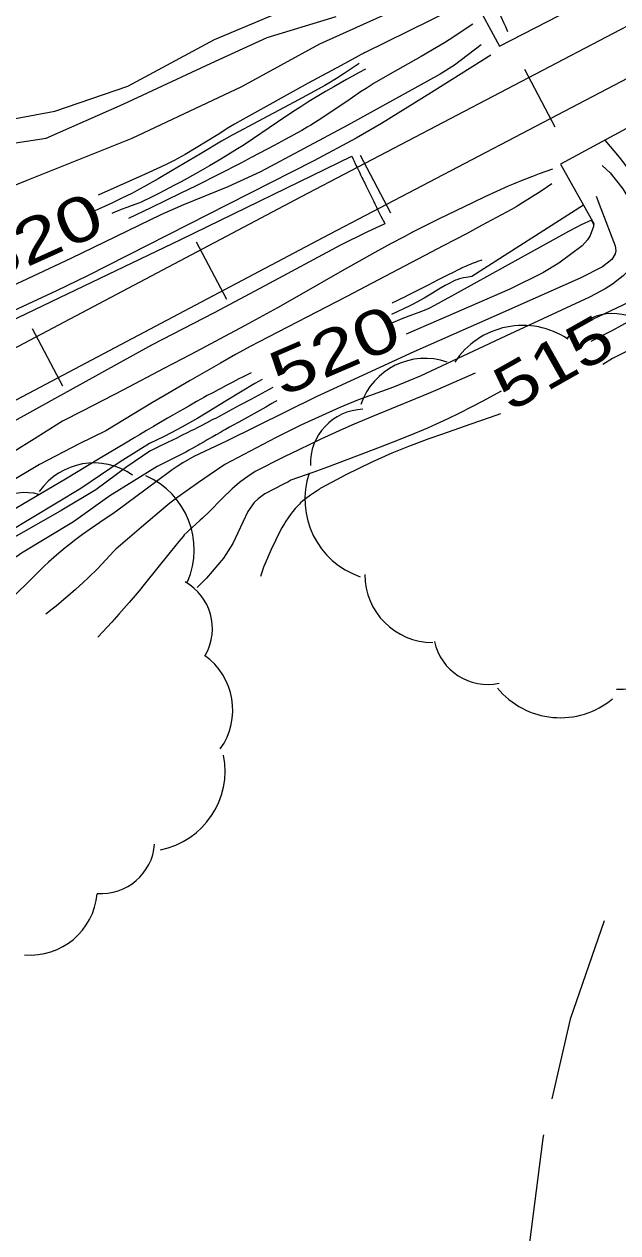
# Model space of a CAD drawing. Extents: x 2361284 to 2366480, y 6976556 to 6985346.
# Drawn here: x 2363934.2 to 2363998.2, y 6978452.5 to 6978582.8 of the extents above; entities that cross this region are included whole.
import ezdxf
from ezdxf.enums import TextEntityAlignment as Align

# ---------------------------------------------------------------- set-up
doc = ezdxf.new("R2010")
doc.units = 0
doc.header["$LTSCALE"] = 1.9
for name, color, linetype, lineweight in [('12', 7, 'Continuous', 13), ('13', 7, 'Continuous', 13), ('15', 7, 'Continuous', 13), ('16', 7, 'Continuous', 13), ('29', 7, 'Continuous', 13), ('8', 7, 'Continuous', 13)]:
    doc.layers.add(name, color=color, linetype=linetype, lineweight=lineweight)

msp = doc.modelspace()

# ---------------------------------------------------------------- linework, layer by layer
at = {"layer": '12'}
for points in [[(2363970.322, 6978578.568), (2363969.244, 6978577.838), (2363968.701, 6978577.479), (2363967.879, 6978576.954), (2363967.045, 6978576.448), (2363966.623, 6978576.203), (2363965.523, 6978575.587), (2363963.305, 6978574.389), (2363958.846, 6978572.042), (2363957.369, 6978571.244), (2363956.634, 6978570.838), (2363955.481, 6978570.184), (2363953.195, 6978568.839), (2363950.158, 6978567.023), (2363948.631, 6978566.131), (2363947.089, 6978565.262), (2363946.311, 6978564.84), (2363945.786, 6978564.565), (2363944.727, 6978564.035), (2363943.658, 6978563.527), (2363941.502, 6978562.544)], [(2363999.354, 6978570.014), (2364000.971, 6978567.2), (2364003.609, 6978561.063), (2364005.649, 6978557.973), (2364005.84, 6978557.382), (2364005.879, 6978556.96), (2364005.766, 6978556.134), (2364005.354, 6978555.076), (2364005.056, 6978554.589), (2364004.457, 6978553.971), (2364002.212, 6978552.407), (2364000.697, 6978551.474), (2363997.587, 6978549.766), (2363995.318, 6978548.604)], [(2363858.465, 6978515.481), (2363860.437, 6978516.37), (2363873.467, 6978522.764), (2363880.346, 6978526.04), (2363895.87, 6978533.068), (2363902.879, 6978536.485), (2363914.396, 6978542.015), (2363927.278, 6978548.197), (2363938.865, 6978553.757), (2363951.101, 6978559.594), (2363969.516, 6978568.581)], [(2363969.516, 6978568.581), (2363969.668, 6978568.263), (2363969.769, 6978568.051), (2363969.904, 6978567.768), (2363969.972, 6978567.627), (2363970.074, 6978567.415), (2363970.21, 6978567.133), (2363970.278, 6978566.992), (2363970.346, 6978566.851), (2363970.437, 6978566.663), (2363970.483, 6978566.569), (2363970.62, 6978566.287), (2363970.711, 6978566.099), (2363970.833, 6978565.849), (2363970.894, 6978565.724), (2363971.084, 6978565.334), (2363971.18, 6978565.139), (2363971.323, 6978564.847), (2363971.466, 6978564.555), (2363971.538, 6978564.408), (2363971.682, 6978564.116), (2363971.754, 6978563.97), (2363971.862, 6978563.751), (2363972.006, 6978563.459), (2363972.078, 6978563.314), (2363972.186, 6978563.095), (2363972.349, 6978562.767), (2363972.494, 6978562.475), (2363972.566, 6978562.33), (2363972.676, 6978562.111), (2363972.839, 6978561.784), (2363972.949, 6978561.566), (2363973.004, 6978561.457), (2363973.086, 6978561.293)], [(2363995.403, 6978561.685), (2363994.282, 6978561.167), (2363993.726, 6978560.899), (2363992.905, 6978560.472), (2363986.08, 6978556.686), (2363980.996, 6978553.88), (2363978.45, 6978552.484), (2363977.896, 6978552.202), (2363977.519, 6978552.031), (2363976.752, 6978551.716), (2363975.973, 6978551.424), (2363974.934, 6978551.039), (2363974.419, 6978550.835), (2363973.911, 6978550.617), (2363973.661, 6978550.5), (2363973.29, 6978550.315)], [(2363973.086, 6978561.293), (2363971.165, 6978560.375), (2363968.328, 6978558.978), (2363960.139, 6978554.59), (2363954.696, 6978551.708), (2363947.939, 6978548.193), (2363937.144, 6978542.252), (2363926.053, 6978536.125), (2363918.562, 6978531.903), (2363908.628, 6978525.979), (2363896.328, 6978518.552), (2363883.593, 6978511.6), (2363869.464, 6978503.025), (2363853.755, 6978494.325), (2363837.019, 6978485.496), (2363826.789, 6978480.119), (2363815.635, 6978474.272), (2363800.544, 6978465.817), (2363786.786, 6978458.187), (2363774.828, 6978451.633)], [(2363961.023, 6978543.659), (2363959.443, 6978542.798), (2363958.652, 6978542.368), (2363957.465, 6978541.726), (2363956.672, 6978541.301), (2363956.275, 6978541.089), (2363955.679, 6978540.772), (2363954.884, 6978540.352), (2363954.485, 6978540.144), (2363953.886, 6978539.832), (2363953.286, 6978539.523), (2363952.986, 6978539.369), (2363952.451, 6978539.097), (2363952.183, 6978538.962), (2363951.781, 6978538.761), (2363951.176, 6978538.46), (2363950.569, 6978538.163), (2363950.265, 6978538.015), (2363949.656, 6978537.723), (2363949.351, 6978537.578), (2363948.892, 6978537.362)], [(2363985.648, 6978543.263), (2363983.595, 6978542.146), (2363982.563, 6978541.6), (2363981.001, 6978540.805), (2363979.95, 6978540.296), (2363979.421, 6978540.048), (2363978.622, 6978539.686), (2363977.679, 6978539.274), (2363975.785, 6978538.476), (2363973.88, 6978537.707), (2363972.605, 6978537.208), (2363970.044, 6978536.233), (2363966.902, 6978535.062), (2363965.328, 6978534.487), (2363962.958, 6978533.646)], [(2363948.892, 6978537.362), (2363947.738, 6978536.791), (2363945.253, 6978535.077), (2363941.926, 6978532.626), (2363938.058, 6978530.329), (2363928.381, 6978524.816), (2363920.895, 6978518.916), (2363913.04, 6978513.14), (2363906.674, 6978508.569), (2363899.518, 6978503.851), (2363897.084, 6978502.118), (2363896.318, 6978500.661), (2363896.991, 6978499.287), (2363898.015, 6978498.837), (2363901.797, 6978498.803)], [(2363962.958, 6978533.646), (2363962.62, 6978533.442), (2363962.242, 6978533.249), (2363960.152, 6978532.169), (2363959.419, 6978531.657), (2363959.004, 6978531.24), (2363958.31, 6978530.262), (2363956.687, 6978526.817), (2363955.698, 6978525.246), (2363953.845, 6978523.086), (2363952.838, 6978522.069)]]:
    msp.add_lwpolyline(points, dxfattribs=at)
at = {"layer": '13'}
for points in [[(2363982.404, 6978588.914), (2363982.782, 6978588.51), (2363982.957, 6978588.308), (2363983.206, 6978588.002), (2363983.547, 6978587.531), (2363983.706, 6978587.288), (2363984.004, 6978586.779), (2363984.748, 6978585.39), (2363985.108, 6978584.693), (2363985.622, 6978583.639), (2363985.944, 6978582.926), (2363986.098, 6978582.566), (2363986.319, 6978582.02)], [(2363926.264, 6978587.57), (2363921.715, 6978580.986), (2363916.487, 6978577.686), (2363916.488, 6978575.382), (2363917.268, 6978574.374), (2363922.369, 6978572.242), (2363928.964, 6978571.855), (2363937.498, 6978573.446), (2363945.373, 6978576.12), (2363954.736, 6978581.17), (2363961.659, 6978584.057)], [(2363973.649, 6978584.061), (2363966.031, 6978580.647), (2363957.635, 6978576.048), (2363945.807, 6978570.495), (2363934.49, 6978565.947), (2363926.122, 6978562.578), (2363920.783, 6978560.935), (2363918.213, 6978561.281), (2363913.326, 6978564.036), (2363909.658, 6978565.891), (2363904.314, 6978566.431), (2363898.225, 6978566.193), (2363892.629, 6978563.619), (2363887.261, 6978561.337), (2363884.191, 6978561.248), (2363882.698, 6978562.615), (2363883.329, 6978565.661), (2363885.542, 6978568.532), (2363890.931, 6978571.854), (2363897.12, 6978575.113), (2363904.217, 6978577.669), (2363910.227, 6978580.746), (2363914.662, 6978582.389), (2363918.715, 6978586.278)], [(2363920.516, 6978582.974), (2363910.776, 6978578.792), (2363905.112, 6978576.078), (2363901.316, 6978574.612), (2363901.167, 6978573.274), (2363905.03, 6978570.027), (2363910.685, 6978568.311), (2363919.826, 6978568.238), (2363928.048, 6978569.226), (2363936.545, 6978570.527), (2363944.881, 6978574.167), (2363954.351, 6978578.596), (2363960.404, 6978581.373), (2363967.843, 6978583.634)], [(2363982.592, 6978582.805), (2363981.235, 6978581.892), (2363980.549, 6978581.447), (2363979.511, 6978580.795), (2363978.68, 6978580.293), (2363977, 6978579.32), (2363973.617, 6978577.413), (2363971.942, 6978576.433), (2363971.063, 6978575.887), (2363970.484, 6978575.511), (2363969.338, 6978574.739), (2363967.058, 6978573.176), (2363965.904, 6978572.416), (2363965.124, 6978571.928), (2363964.728, 6978571.692), (2363964.129, 6978571.349), (2363962.348, 6978570.369), (2363961.156, 6978569.725), (2363958.762, 6978568.458), (2363957.56, 6978567.834), (2363955.148, 6978566.602), (2363952.726, 6978565.391), (2363951.106, 6978564.592), (2363947.858, 6978563.014), (2363945.429, 6978561.851)], [(2363983.473, 6978580.593), (2363980.602, 6978578.375), (2363979.073, 6978577.411), (2363969.085, 6978571.937), (2363959.682, 6978566.877), (2363956.164, 6978565.26), (2363951.367, 6978563.33), (2363949.005, 6978562.285), (2363939.229, 6978557.541), (2363926.247, 6978551.487), (2363914.526, 6978546.157)], [(2363970.95, 6978579.764), (2363968.373, 6978578.369), (2363964.835, 6978576.433), (2363957.778, 6978572.529), (2363956.877, 6978572.014), (2363956.283, 6978571.659), (2363955.105, 6978570.932), (2363952.756, 6978569.466), (2363951.566, 6978568.762), (2363950.759, 6978568.316), (2363950.352, 6978568.101), (2363949.733, 6978567.792), (2363948.901, 6978567.396), (2363947.225, 6978566.63), (2363943.855, 6978565.142), (2363942.174, 6978564.39)], [(2363984.524, 6978579.453), (2363978.112, 6978575.443), (2363972.744, 6978572.101), (2363970.008, 6978570.515), (2363965.425, 6978568.068), (2363956.165, 6978563.363), (2363941.007, 6978555.688), (2363937.665, 6978554.05), (2363930.903, 6978550.932), (2363926.318, 6978548.985), (2363923.229, 6978547.773), (2363916.982, 6978545.51)], [(2363971.017, 6978577.974), (2363970.325, 6978577.601), (2363968.95, 6978576.842), (2363967.586, 6978576.064), (2363966.682, 6978575.537), (2363964.889, 6978574.457), (2363964.022, 6978573.913), (2363963.451, 6978573.542), (2363962.317, 6978572.785), (2363958.936, 6978570.478), (2363957.795, 6978569.729), (2363957.218, 6978569.364), (2363955.882, 6978568.542), (2363955.21, 6978568.139), (2363954.197, 6978567.542), (2363952.666, 6978566.668), (2363951.121, 6978565.82), (2363950.343, 6978565.406), (2363948.775, 6978564.6), (2363947.985, 6978564.208), (2363946.792, 6978563.634), (2363946.449, 6978563.481), (2363945.748, 6978563.209), (2363945.275, 6978563.042), (2363944.645, 6978562.818), (2363944.332, 6978562.7), (2363943.87, 6978562.509), (2363943.643, 6978562.404)], [(2363996.821, 6978570.32), (2363998.369, 6978568.485), (2363999.542, 6978566.934), (2364001.694, 6978563.686), (2364002.557, 6978561.98), (2364002.87, 6978561.061), (2364003.151, 6978559.66), (2364003.163, 6978558.29), (2364003.052, 6978557.638), (2364002.43, 6978555.989), (2364001.962, 6978555.192), (2364001.088, 6978554.099), (2364000.038, 6978553.203), (2363999.457, 6978552.854), (2363994.808, 6978550.639)], [(2363991.181, 6978567.166), (2363989.749, 6978566.663), (2363989.038, 6978566.402), (2363987.979, 6978565.994), (2363986.929, 6978565.56), (2363986.408, 6978565.331), (2363983.877, 6978564.18), (2363982.618, 6978563.594), (2363980.738, 6978562.702), (2363978.868, 6978561.789), (2363977.937, 6978561.325), (2363976.085, 6978560.379), (2363975.163, 6978559.897), (2363973.786, 6978559.16), (2363972.019, 6978558.192), (2363970.846, 6978557.538), (2363968.507, 6978556.219), (2363963.84, 6978553.562), (2363961.501, 6978552.245), (2363959.151, 6978550.947), (2363957.97, 6978550.309), (2363952.173, 6978547.217), (2363949.27, 6978545.681), (2363944.904, 6978543.396), (2363940.523, 6978541.139), (2363938.326, 6978540.023)], [(2363996.547, 6978567.568), (2363997.391, 6978566.795), (2363998.751, 6978565.048), (2364000.088, 6978562.87), (2364000.63, 6978561.766), (2364001.229, 6978560.091), (2364001.289, 6978559.174), (2364001.069, 6978558.33), (2364000.869, 6978557.92), (2364000.465, 6978557.343), (2363998.814, 6978555.675), (2363997.66, 6978554.786), (2363996.857, 6978554.27), (2363995.152, 6978553.373), (2363986.112, 6978549.176), (2363976.892, 6978544.86), (2363974.034, 6978543.683), (2363970.157, 6978542.27), (2363968.244, 6978541.497), (2363964.045, 6978539.583), (2363961.282, 6978538.232), (2363955.842, 6978535.348)], [(2363991.116, 6978565.596), (2363989.842, 6978564.744), (2363989.201, 6978564.324), (2363988.23, 6978563.712), (2363987.243, 6978563.125), (2363986.742, 6978562.844), (2363983.509, 6978561.089), (2363981.888, 6978560.222), (2363979.449, 6978558.934), (2363968.94, 6978553.433), (2363959.477, 6978548.523), (2363958.646, 6978548.084), (2363956.993, 6978547.188), (2363955.351, 6978546.272), (2363952.086, 6978544.404), (2363949.382, 6978542.826), (2363948.035, 6978542.029), (2363946.021, 6978540.822), (2363943.016, 6978538.986)], [(2364003.076, 6978565.669), (2364004.295, 6978563.351), (2364005.801, 6978560.201), (2364006.582, 6978558.682), (2364006.932, 6978558.243), (2364008.012, 6978557.556), (2364009.654, 6978556.828), (2364010.295, 6978556.45), (2364010.659, 6978556.009), (2364010.7, 6978555.751), (2364010.509, 6978555.199), (2364010.24, 6978554.799), (2364009.556, 6978554.06), (2364006.546, 6978551.476), (2364004.911, 6978550.405), (2363997.665, 6978546.777), (2363996.591, 6978546.117)], [(2363995.889, 6978564.281), (2363996.401, 6978562.936), (2363997.95, 6978558.899), (2363998.026, 6978558.383), (2363997.956, 6978558.057), (2363997.576, 6978557.447), (2363996.579, 6978556.642), (2363994.163, 6978555.433), (2363984.842, 6978551.284), (2363976.207, 6978547.483), (2363965.672, 6978542.643), (2363955.998, 6978537.87), (2363952.473, 6978536.216)], [(2363995.403, 6978561.685), (2363995.596, 6978561.226), (2363995.59, 6978560.997), (2363995.239, 6978560.015), (2363994.949, 6978559.547), (2363994.369, 6978558.925), (2363991.844, 6978557.046), (2363990.136, 6978556.009), (2363986.573, 6978554.261), (2363978.865, 6978550.918), (2363975.399, 6978549.395)], [(2363983.564, 6978557.383), (2363983.103, 6978557.213), (2363982.873, 6978557.127), (2363982.529, 6978556.995), (2363982.301, 6978556.905), (2363982.187, 6978556.859), (2363982.017, 6978556.789), (2363981.792, 6978556.693), (2363981.679, 6978556.644), (2363981.512, 6978556.569), (2363981.345, 6978556.491), (2363981.262, 6978556.451), (2363980.991, 6978556.319), (2363980.451, 6978556.053), (2363979.912, 6978555.784), (2363979.553, 6978555.603), (2363978.838, 6978555.239), (2363977.768, 6978554.688), (2363976.817, 6978554.198), (2363976.341, 6978553.955), (2363975.626, 6978553.591), (2363975.147, 6978553.351), (2363974.908, 6978553.232), (2363974.548, 6978553.055), (2363974.188, 6978552.879), (2363974.007, 6978552.792), (2363973.877, 6978552.73)], [(2363982.47, 6978555.602), (2363981.881, 6978555.518), (2363981.587, 6978555.463), (2363981.151, 6978555.355), (2363980.865, 6978555.262), (2363980.724, 6978555.207), (2363980.515, 6978555.114), (2363979.967, 6978554.836), (2363979.611, 6978554.642), (2363978.913, 6978554.238), (2363978.229, 6978553.824), (2363977.32, 6978553.276), (2363976.861, 6978553.011), (2363976.159, 6978552.634), (2363975.8, 6978552.459), (2363973.799, 6978551.519)], [(2363958.668, 6978545.216), (2363958.086, 6978544.926), (2363957.795, 6978544.78), (2363957.359, 6978544.561), (2363956.707, 6978544.228), (2363956.268, 6978544.002), (2363955.977, 6978543.85), (2363955.394, 6978543.544), (2363955.104, 6978543.39), (2363954.524, 6978543.079), (2363953.946, 6978542.766), (2363953.561, 6978542.555), (2363953.305, 6978542.414), (2363952.794, 6978542.131), (2363952.507, 6978541.971), (2363951.934, 6978541.648), (2363951.362, 6978541.324), (2363950.981, 6978541.106), (2363950.221, 6978540.668), (2363949.652, 6978540.338), (2363949.273, 6978540.117), (2363948.517, 6978539.672), (2363948.139, 6978539.449), (2363947.385, 6978539.001), (2363946.632, 6978538.551), (2363946.13, 6978538.25), (2363945.128, 6978537.646)], [(2363982.819, 6978545.196), (2363978.796, 6978543.438), (2363977.798, 6978543.012), (2363975.795, 6978542.178), (2363971.78, 6978540.529), (2363969.781, 6978539.682), (2363968.576, 6978539.153), (2363967.776, 6978538.794), (2363966.183, 6978538.062), (2363963.808, 6978536.93), (2363962.234, 6978536.157), (2363959.099, 6978534.579)], [(2363959.875, 6978544.508), (2363959.087, 6978544.066), (2363957.528, 6978543.155), (2363955.985, 6978542.218), (2363953.937, 6978540.951), (2363952.904, 6978540.331), (2363952.34, 6978540.004), (2363951.201, 6978539.371), (2363950.051, 6978538.761), (2363949.278, 6978538.364), (2363947.72, 6978537.591)], [(2363961.457, 6978542.223), (2363961.214, 6978542.086), (2363960.89, 6978541.904), (2363960.728, 6978541.813), (2363960.243, 6978541.54), (2363959.271, 6978540.995), (2363957.975, 6978540.268), (2363957.327, 6978539.904), (2363956.679, 6978539.54), (2363956.355, 6978539.358), (2363955.924, 6978539.115), (2363955.708, 6978538.993), (2363955.384, 6978538.811), (2363954.899, 6978538.537), (2363954.468, 6978538.293), (2363954.252, 6978538.171), (2363953.929, 6978537.988), (2363953.606, 6978537.805), (2363953.444, 6978537.713), (2363953.121, 6978537.53), (2363952.96, 6978537.438), (2363952.718, 6978537.3), (2363952.395, 6978537.116), (2363952.234, 6978537.024), (2363951.992, 6978536.886), (2363951.629, 6978536.678)], [(2363985.561, 6978540.812), (2363984.461, 6978540.415), (2363982.255, 6978539.64), (2363979.31, 6978538.615), (2363977.84, 6978538.094), (2363975.644, 6978537.286), (2363974.552, 6978536.857), (2363973.83, 6978536.558), (2363972.399, 6978535.93), (2363971.689, 6978535.603), (2363970.28, 6978534.926), (2363968.881, 6978534.223), (2363967.954, 6978533.744), (2363966.106, 6978532.766)], [(2363938.326, 6978540.023), (2363935.592, 6978538.306), (2363930.015, 6978534.852), (2363924.89, 6978531.204), (2363917.93, 6978526.867), (2363910.544, 6978522.157), (2363902.893, 6978518.095), (2363892.432, 6978511.734), (2363880.36, 6978504.549), (2363870.965, 6978498.789), (2363859.74, 6978491.881), (2363846.399, 6978484.575), (2363833.293, 6978477.66), (2363824.923, 6978473.38), (2363815.189, 6978468.587), (2363806.223, 6978463.801), (2363792.995, 6978456.276), (2363780.704, 6978448.928), (2363770.41, 6978442.94), (2363755.62, 6978435.549), (2363749.887, 6978432.635), (2363737.5, 6978425.986), (2363727.969, 6978420.785)], [(2363943.016, 6978538.986), (2363940.129, 6978537.569), (2363935.84, 6978535.338), (2363929.377, 6978531.496), (2363923.236, 6978527.278), (2363916.253, 6978523.331), (2363906.377, 6978517.788), (2363898.713, 6978512.774), (2363891.669, 6978507.847), (2363884.942, 6978503.362), (2363874.393, 6978496.882), (2363861.49, 6978489.809), (2363850.008, 6978483.589), (2363838.37, 6978477.018), (2363825.948, 6978469.759), (2363816.852, 6978465.172), (2363806.834, 6978460.588), (2363794.135, 6978454.247), (2363784.849, 6978449.407)], [(2363945.128, 6978537.646), (2363942.384, 6978536.04), (2363938.665, 6978533.755), (2363931.346, 6978529.505), (2363923.894, 6978525.534), (2363915.546, 6978519.914), (2363906.547, 6978514.558), (2363900.396, 6978510.35), (2363886.894, 6978502.031), (2363879.149, 6978497.397), (2363868.546, 6978490.186), (2363856.522, 6978483.141), (2363846.36, 6978477.054)], [(2363947.72, 6978537.591), (2363944.558, 6978535.631), (2363940.285, 6978532.75), (2363932.43, 6978528.025), (2363924.186, 6978523.226), (2363914.312, 6978517.172), (2363908.749, 6978513.179), (2363900.426, 6978507.15), (2363890.759, 6978501.608), (2363881.463, 6978495.899), (2363876.284, 6978492.579), (2363871.263, 6978489.492), (2363870.343, 6978488.463), (2363870.616, 6978487.036), (2363872.67, 6978486.645), (2363876.523, 6978487.442), (2363881.445, 6978489.299), (2363890.472, 6978491.844)], [(2363951.629, 6978536.678), (2363948.544, 6978535.129), (2363943.442, 6978531.96), (2363939.519, 6978529.173), (2363933.912, 6978525.779), (2363929.312, 6978522.565), (2363924.235, 6978519.058), (2363919.934, 6978515.866), (2363917.462, 6978512.932), (2363914.629, 6978510.085), (2363912.949, 6978509.089), (2363910.748, 6978507.078), (2363910.321, 6978505.644), (2363910.315, 6978504.144), (2363911.746, 6978503.047)], [(2363952.473, 6978536.216), (2363951.289, 6978535.513), (2363950.707, 6978535.146), (2363950.138, 6978534.762), (2363949.859, 6978534.561), (2363947.337, 6978532.697), (2363944.138, 6978530.327), (2363943.738, 6978530.036), (2363942.927, 6978529.471), (2363941.291, 6978528.362), (2363940.482, 6978527.792), (2363939.634, 6978527.163), (2363939.215, 6978526.841), (2363938.594, 6978526.35), (2363937.682, 6978525.589), (2363936.796, 6978524.799), (2363936.364, 6978524.392), (2363934.374, 6978522.413), (2363931.941, 6978520.062)], [(2363955.842, 6978535.348), (2363954.135, 6978534.198), (2363953.009, 6978533.415), (2363950.775, 6978531.82), (2363949.885, 6978531.163), (2363949.455, 6978530.817), (2363946.846, 6978528.592), (2363944.087, 6978526.216), (2363943.855, 6978526.003), (2363943.418, 6978525.55), (2363942.583, 6978524.603), (2363942.147, 6978524.147), (2363941.083, 6978523.126), (2363940.545, 6978522.623), (2363939.73, 6978521.877), (2363938.902, 6978521.146), (2363938.483, 6978520.786), (2363937.632, 6978520.08), (2363937.2, 6978519.734), (2363936.543, 6978519.225)], [(2363959.099, 6978534.579), (2363958.332, 6978534.064), (2363957.957, 6978533.799), (2363957.408, 6978533.387), (2363956.881, 6978532.947), (2363956.627, 6978532.715), (2363955.549, 6978531.663), (2363954.133, 6978530.245), (2363953.417, 6978529.545), (2363953.185, 6978529.328), (2363952.707, 6978528.908), (2363952.068, 6978528.348), (2363951.759, 6978528.058), (2363951.465, 6978527.754), (2363951.325, 6978527.595), (2363950.857, 6978527.032), (2363949.941, 6978525.891), (2363947.135, 6978522.395), (2363946.602, 6978521.744), (2363945.514, 6978520.461), (2363944.402, 6978519.198), (2363943.65, 6978518.366), (2363942.127, 6978516.717)], [(2363966.106, 6978532.766), (2363966.005, 6978532.664), (2363965.781, 6978532.489), (2363965.297, 6978532.194), (2363965.063, 6978532.036), (2363964.526, 6978531.633), (2363964.262, 6978531.424), (2363964.006, 6978531.202), (2363963.882, 6978531.084), (2363963.73, 6978530.929), (2363963.438, 6978530.611), (2363963.163, 6978530.282), (2363962.989, 6978530.056), (2363962.658, 6978529.594), (2363962.425, 6978529.237), (2363962.275, 6978528.995), (2363961.99, 6978528.502), (2363961.59, 6978527.745), (2363961.337, 6978527.232), (2363960.849, 6978526.195), (2363960.461, 6978525.341), (2363960.276, 6978524.913), (2363960.013, 6978524.265), (2363959.775, 6978523.608), (2363959.667, 6978523.274)]]:
    msp.add_lwpolyline(points, dxfattribs=at)
at = {"layer": '15'}
for points in [[(2363996.741, 6978486.145), (2363993.082, 6978475.569), (2363991.114, 6978466.979)], [(2363990.221, 6978463.082), (2363990.135, 6978462.681), (2363988.691, 6978451.487), (2363988.189, 6978443.2)]]:
    msp.add_lwpolyline(points, dxfattribs=at)
at = {"layer": '16'}
for centre, radius, start, end in [((2363997.68, 6978545.742), 5.867, 57.17851, 147.17851), ((2363987.973, 6978541.526), 8.805, 56.46741, 146.46741), ((2363977.454, 6978539.444), 7.341, 71.12456, 161.12456), ((2363970.926, 6978535.437), 5.867, 91.91171, 181.91171), ((2363941.739, 6978528.277), 7.233, 55.05258, 145.05258), ((2363943.853, 6978526.171), 8.675, 336.46776, 66.46776), ((2363973.277, 6978531.584), 8.805, 161.16518, 251.16518), ((2363934.27, 6978526.537), 5.78, 74.85037, 164.85037), ((2363948.716, 6978517.653), 5.78, 330.70997, 60.70997), ((2363978.27, 6978523.491), 7.341, 179.96056, 269.96056), ((2363998.449, 6978518.46), 7.341, 267.11131, 357.11131), ((2363984.187, 6978517.502), 5.867, 192.04767, 282.04767), ((2363949.455, 6978508.881), 7.233, 324.54687, 54.54687), ((2363992.022, 6978516.852), 8.805, 219.6709, 309.6709), ((2363947.19, 6978502.317), 8.675, 281.21814, 11.21814), ((2363942.501, 6978494.878), 5.78, 265.62129, 355.62129), ((2363934.855, 6978489.699), 7.233, 265.03309, 355.03309)]:
    msp.add_arc(centre, radius, start, end, dxfattribs=at)
at = {"layer": '29'}
for p, q in [((2363988.168, 6978577.947), (2363991.417, 6978571.749)), ((2363970.446, 6978568.679), (2363973.695, 6978562.48)), ((2363952.733, 6978559.35), (2363956.002, 6978553.16)), ((2363935.04, 6978550.011), (2363938.309, 6978543.823))]:
    msp.add_line(p, q, dxfattribs=at)
for points in [[(2363926.674, 6978544.462), (2363964.107, 6978564.229), (2364001.623, 6978583.856), (2364042.853, 6978605.198), (2364084.062, 6978626.542), (2364128.694, 6978649.718), (2364173.346, 6978672.904), (2364214.057, 6978694.031), (2364254.768, 6978715.12), (2364294.894, 6978735.833), (2364335.019, 6978756.535), (2364356.186, 6978767.468), (2364377.374, 6978778.399), (2364394.91, 6978787.357), (2364412.486, 6978796.234)], [(2363929.006, 6978540.034), (2363966.429, 6978559.8), (2364003.925, 6978579.417), (2364045.145, 6978600.751), (2364086.354, 6978622.094), (2364130.996, 6978645.279), (2364175.648, 6978668.465), (2364216.349, 6978689.584), (2364257.061, 6978710.672), (2364297.185, 6978731.384), (2364337.311, 6978752.087), (2364358.478, 6978763.02), (2364379.656, 6978773.951), (2364397.172, 6978782.897), (2364414.739, 6978791.766)]]:
    msp.add_lwpolyline(points, dxfattribs=at)
at = {"layer": '8'}
msp.add_line((2363994.508, 6978563.298), (2363982.47, 6978555.602), dxfattribs=at)
for points in [[(2363970.95, 6978579.764), (2363982.706, 6978585.567), (2363985.464, 6978580.452), (2364032.964, 6978604.875), (2364030.222, 6978608.28), (2364034.17, 6978610.647)], [(2364042.263, 6978586.203), (2364038.888, 6978593.051), (2363992.026, 6978567.725), (2363995.657, 6978561.238)]]:
    msp.add_lwpolyline(points, dxfattribs=at)

# ---------------------------------------------------------------- texts
at = {"layer": '12'}
for s, rotation, width, p in [(' 520 ', 24.273, 1.35, (2363936.618, 6978557.557)), (' 520 ', 23.289, 1.35, (2363968.623, 6978545.467)), (' 515 ', 29.493, 1.25, (2363992.451, 6978544.244))]:
    msp.add_text(s, height=4.8, rotation=rotation, dxfattribs=dict(at, width=width)).set_placement(p, align=Align.CENTER)

doc.saveas('drawing.dxf')
